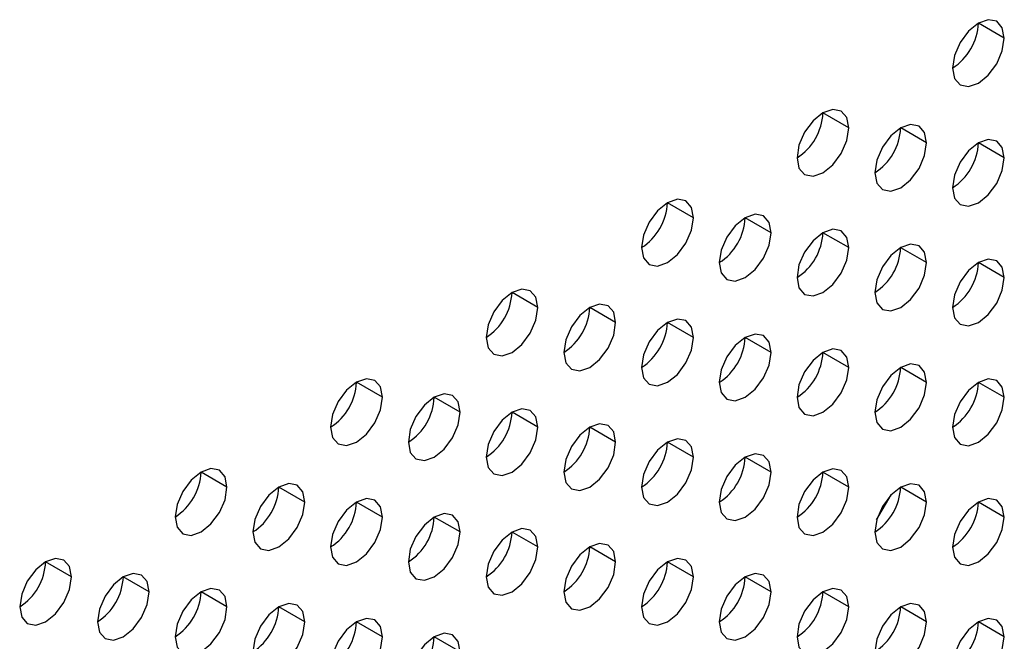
# Model space of a CAD drawing. Header units: millimetres. Extents: x 0 to 1118, y 0 to 864.
# Tile 329 of 397: x 986.01 to 988.7, y 707.5 to 709.2. Entities that reach past the tile are written whole.
import ezdxf

# ---------------------------------------------------------------- set-up
doc = ezdxf.new("R2010")
doc.units = ezdxf.units.MM

msp = doc.modelspace()

# ---------------------------------------------------------------- linework, layer by layer
at = {"color": 7, "linetype": 'Continuous', "lineweight": 25}
for p, q in [((988.6963, 709.1457), (988.6256, 709.1865)), ((988.272, 708.9008), (988.2013, 708.9416)), ((988.4842, 708.8599), (988.4135, 708.9008)), ((988.6963, 708.8191), (988.6256, 708.8599)), ((987.8478, 708.6559), (987.7771, 708.6967)), ((988.0599, 708.615), (987.9892, 708.6558)), ((988.272, 708.5742), (988.2013, 708.615)), ((988.4842, 708.5333), (988.4135, 708.5741)), ((988.6963, 708.4925), (988.6256, 708.5333)), ((987.4235, 708.4109), (987.3528, 708.4518)), ((987.6356, 708.3701), (987.5649, 708.4109)), ((987.8478, 708.3292), (987.7771, 708.3701)), ((988.0599, 708.2884), (987.9892, 708.3292)), ((988.272, 708.2476), (988.2013, 708.2884)), ((988.4842, 708.2067), (988.4135, 708.2475)), ((986.9992, 708.166), (986.9285, 708.2068)), ((988.6963, 708.1659), (988.6256, 708.2067)), ((987.2114, 708.1252), (987.1407, 708.166)), ((987.4235, 708.0843), (987.3528, 708.1251)), ((987.6356, 708.0435), (987.5649, 708.0843)), ((987.8478, 708.0026), (987.7771, 708.0434)), ((988.0599, 707.9618), (987.9892, 708.0026)), ((986.575, 707.9211), (986.5043, 707.9619)), ((988.272, 707.9209), (988.2013, 707.9618)), ((986.7871, 707.8802), (986.7164, 707.9211)), ((988.4842, 707.8801), (988.4135, 707.9209)), ((988.3479, 707.8319), (988.3871, 707.8998)), ((986.9992, 707.8394), (986.9285, 707.8802)), ((988.6963, 707.8392), (988.6256, 707.8801)), ((987.2114, 707.7986), (987.1407, 707.8394)), ((987.4235, 707.7577), (987.3528, 707.7985)), ((987.6356, 707.7169), (987.5649, 707.7577)), ((986.1507, 707.6762), (986.08, 707.717)), ((987.8478, 707.676), (987.7771, 707.7168)), ((986.3628, 707.6353), (986.2921, 707.6761)), ((988.0599, 707.6352), (987.9892, 707.676)), ((986.575, 707.5945), (986.5043, 707.6353)), ((988.272, 707.5943), (988.2013, 707.6351)), ((986.7871, 707.5536), (986.7164, 707.5945)), ((988.4842, 707.5535), (988.4135, 707.5943)), ((986.9992, 707.5128), (986.9285, 707.5536)), ((988.6963, 707.5126), (988.6256, 707.5534)), ((987.2114, 707.4719), (987.1407, 707.5128))]:
    msp.add_line(p, q, dxfattribs=at)
at = {"color": 7, "linetype": 'Continuous', "lineweight": 25, "flags": 128}
for points in [[(988.6963, 709.1457), (988.6909, 709.1738), (988.6756, 709.1915), (988.6526, 709.1959), (988.6256, 709.1865), (988.5985, 709.1647), (988.5756, 709.1338), (988.5603, 709.0984), (988.5549, 709.0641)], [(988.5549, 709.0641), (988.5603, 709.0359), (988.5756, 709.0183), (988.5985, 709.0138), (988.6256, 709.0232), (988.6526, 709.0451), (988.6756, 709.076), (988.6909, 709.1114), (988.6963, 709.1457)], [(988.272, 708.9008), (988.2667, 708.9289), (988.2513, 708.9466), (988.2284, 708.951), (988.2013, 708.9416), (988.1743, 708.9198), (988.1513, 708.8888), (988.136, 708.8535), (988.1306, 708.8191)], [(988.1306, 708.8191), (988.136, 708.791), (988.1513, 708.7734), (988.1743, 708.7689), (988.2013, 708.7783), (988.2284, 708.8001), (988.2513, 708.8311), (988.2667, 708.8664), (988.272, 708.9008)], [(988.4842, 708.8599), (988.4788, 708.8881), (988.4635, 708.9057), (988.4405, 708.9102), (988.4135, 708.9008), (988.3864, 708.8789), (988.3635, 708.848), (988.3481, 708.8127), (988.3427, 708.7783)], [(988.3427, 708.7783), (988.3481, 708.7502), (988.3635, 708.7325), (988.3864, 708.7281), (988.4135, 708.7375), (988.4405, 708.7593), (988.4635, 708.7902), (988.4788, 708.8256), (988.4842, 708.8599)], [(988.6963, 708.8191), (988.6909, 708.8472), (988.6756, 708.8649), (988.6526, 708.8693), (988.6256, 708.8599), (988.5985, 708.8381), (988.5756, 708.8071), (988.5603, 708.7718), (988.5549, 708.7374)], [(988.5549, 708.7374), (988.5603, 708.7093), (988.5756, 708.6917), (988.5985, 708.6872), (988.6256, 708.6966), (988.6526, 708.7185), (988.6756, 708.7494), (988.6909, 708.7847), (988.6963, 708.8191)], [(987.8478, 708.6559), (987.8424, 708.684), (987.8271, 708.7016), (987.8041, 708.7061), (987.7771, 708.6967), (987.75, 708.6749), (987.7271, 708.6439), (987.7117, 708.6086), (987.7063, 708.5742)], [(987.7063, 708.5742), (987.7117, 708.5461), (987.7271, 708.5284), (987.75, 708.524), (987.7771, 708.5334), (987.8041, 708.5552), (987.8271, 708.5862), (987.8424, 708.6215), (987.8478, 708.6559)], [(988.0599, 708.615), (988.0545, 708.6432), (988.0392, 708.6608), (988.0163, 708.6653), (987.9892, 708.6558), (987.9621, 708.634), (987.9392, 708.6031), (987.9239, 708.5677), (987.9185, 708.5334)], [(988.272, 708.5742), (988.2667, 708.6023), (988.2513, 708.6199), (988.2284, 708.6244), (988.2013, 708.615), (988.1743, 708.5932), (988.1513, 708.5622), (988.136, 708.5269), (988.1306, 708.4925)], [(987.9185, 708.5334), (987.9239, 708.5052), (987.9392, 708.4876), (987.9621, 708.4831), (987.9892, 708.4925), (988.0163, 708.5144), (988.0392, 708.5453), (988.0545, 708.5807), (988.0599, 708.615)], [(988.1306, 708.4925), (988.136, 708.4644), (988.1513, 708.4467), (988.1743, 708.4423), (988.2013, 708.4517), (988.2284, 708.4735), (988.2513, 708.5045), (988.2667, 708.5398), (988.272, 708.5742)], [(988.4842, 708.5333), (988.4788, 708.5615), (988.4635, 708.5791), (988.4405, 708.5836), (988.4135, 708.5742), (988.3864, 708.5523), (988.3635, 708.5214), (988.3481, 708.486), (988.3427, 708.4517)], [(988.6963, 708.4925), (988.6909, 708.5206), (988.6756, 708.5383), (988.6526, 708.5427), (988.6256, 708.5333), (988.5985, 708.5115), (988.5756, 708.4805), (988.5603, 708.4452), (988.5549, 708.4108)], [(988.3427, 708.4517), (988.3481, 708.4235), (988.3635, 708.4059), (988.3864, 708.4014), (988.4135, 708.4108), (988.4405, 708.4327), (988.4635, 708.4636), (988.4788, 708.499), (988.4842, 708.5333)], [(988.5549, 708.4108), (988.5603, 708.3827), (988.5756, 708.3651), (988.5985, 708.3606), (988.6256, 708.37), (988.6526, 708.3918), (988.6756, 708.4228), (988.6909, 708.4581), (988.6963, 708.4925)], [(987.4235, 708.4109), (987.4181, 708.4391), (987.4028, 708.4567), (987.3799, 708.4612), (987.3528, 708.4518), (987.3257, 708.4299), (987.3028, 708.399), (987.2875, 708.3637), (987.2821, 708.3293)], [(987.2821, 708.3293), (987.2875, 708.3012), (987.3028, 708.2835), (987.3257, 708.2791), (987.3528, 708.2885), (987.3799, 708.3103), (987.4028, 708.3412), (987.4181, 708.3766), (987.4235, 708.4109)], [(987.6356, 708.3701), (987.6303, 708.3982), (987.6149, 708.4159), (987.592, 708.4203), (987.5649, 708.4109), (987.5379, 708.3891), (987.5149, 708.3581), (987.4996, 708.3228), (987.4942, 708.2885)], [(987.8478, 708.3292), (987.8424, 708.3574), (987.8271, 708.375), (987.8041, 708.3795), (987.7771, 708.3701), (987.75, 708.3482), (987.7271, 708.3173), (987.7117, 708.282), (987.7063, 708.2476)], [(987.4942, 708.2885), (987.4996, 708.2603), (987.5149, 708.2427), (987.5379, 708.2382), (987.5649, 708.2476), (987.592, 708.2695), (987.6149, 708.3004), (987.6303, 708.3357), (987.6356, 708.3701)], [(987.7063, 708.2476), (987.7117, 708.2195), (987.7271, 708.2018), (987.75, 708.1974), (987.7771, 708.2068), (987.8041, 708.2286), (987.8271, 708.2596), (987.8424, 708.2949), (987.8478, 708.3292)], [(988.0599, 708.2884), (988.0545, 708.3165), (988.0392, 708.3342), (988.0163, 708.3386), (987.9892, 708.3292), (987.9621, 708.3074), (987.9392, 708.2765), (987.9239, 708.2411), (987.9185, 708.2068)], [(988.272, 708.2476), (988.2667, 708.2757), (988.2513, 708.2933), (988.2284, 708.2978), (988.2013, 708.2884), (988.1743, 708.2665), (988.1513, 708.2356), (988.136, 708.2003), (988.1306, 708.1659)], [(987.9185, 708.2068), (987.9239, 708.1786), (987.9392, 708.161), (987.9621, 708.1565), (987.9892, 708.1659), (988.0163, 708.1878), (988.0392, 708.2187), (988.0545, 708.254), (988.0599, 708.2884)], [(988.1306, 708.1659), (988.136, 708.1378), (988.1513, 708.1201), (988.1743, 708.1157), (988.2013, 708.1251), (988.2284, 708.1469), (988.2513, 708.1779), (988.2667, 708.2132), (988.272, 708.2476)], [(988.4842, 708.2067), (988.4788, 708.2348), (988.4635, 708.2525), (988.4405, 708.2569), (988.4135, 708.2475), (988.3864, 708.2257), (988.3635, 708.1948), (988.3481, 708.1594), (988.3427, 708.1251)], [(986.9992, 708.166), (986.9939, 708.1942), (986.9785, 708.2118), (986.9556, 708.2163), (986.9285, 708.2069), (986.9015, 708.185), (986.8785, 708.1541), (986.8632, 708.1187), (986.8578, 708.0844)], [(988.6963, 708.1659), (988.6909, 708.194), (988.6756, 708.2116), (988.6526, 708.2161), (988.6256, 708.2067), (988.5985, 708.1849), (988.5756, 708.1539), (988.5603, 708.1186), (988.5549, 708.0842)], [(988.3427, 708.1251), (988.3481, 708.0969), (988.3635, 708.0793), (988.3864, 708.0748), (988.4135, 708.0842), (988.4405, 708.1061), (988.4635, 708.137), (988.4788, 708.1723), (988.4842, 708.2067)], [(986.8578, 708.0844), (986.8632, 708.0562), (986.8785, 708.0386), (986.9015, 708.0341), (986.9285, 708.0435), (986.9556, 708.0654), (986.9785, 708.0963), (986.9939, 708.1317), (986.9992, 708.166)], [(987.2114, 708.1252), (987.206, 708.1533), (987.1907, 708.171), (987.1677, 708.1754), (987.1407, 708.166), (987.1136, 708.1442), (987.0907, 708.1132), (987.0753, 708.0779), (987.07, 708.0435)], [(988.5549, 708.0842), (988.5603, 708.0561), (988.5756, 708.0384), (988.5985, 708.034), (988.6256, 708.0434), (988.6526, 708.0652), (988.6756, 708.0962), (988.6909, 708.1315), (988.6963, 708.1659)], [(987.4235, 708.0843), (987.4181, 708.1125), (987.4028, 708.1301), (987.3799, 708.1346), (987.3528, 708.1252), (987.3257, 708.1033), (987.3028, 708.0724), (987.2875, 708.037), (987.2821, 708.0027)], [(987.07, 708.0435), (987.0753, 708.0154), (987.0907, 707.9977), (987.1136, 707.9933), (987.1407, 708.0027), (987.1677, 708.0245), (987.1907, 708.0555), (987.206, 708.0908), (987.2114, 708.1252)], [(987.2821, 708.0027), (987.2875, 707.9745), (987.3028, 707.9569), (987.3257, 707.9524), (987.3528, 707.9618), (987.3799, 707.9837), (987.4028, 708.0146), (987.4181, 708.05), (987.4235, 708.0843)], [(987.6356, 708.0435), (987.6303, 708.0716), (987.6149, 708.0893), (987.592, 708.0937), (987.5649, 708.0843), (987.5379, 708.0625), (987.5149, 708.0315), (987.4996, 707.9962), (987.4942, 707.9618)], [(987.4942, 707.9618), (987.4996, 707.9337), (987.5149, 707.9161), (987.5379, 707.9116), (987.5649, 707.921), (987.592, 707.9428), (987.6149, 707.9738), (987.6303, 708.0091), (987.6356, 708.0435)], [(987.8478, 708.0026), (987.8424, 708.0308), (987.8271, 708.0484), (987.8041, 708.0529), (987.7771, 708.0435), (987.75, 708.0216), (987.7271, 707.9907), (987.7117, 707.9553), (987.7063, 707.921)], [(987.7063, 707.921), (987.7117, 707.8928), (987.7271, 707.8752), (987.75, 707.8707), (987.7771, 707.8802), (987.8041, 707.902), (987.8271, 707.9329), (987.8424, 707.9683), (987.8478, 708.0026)], [(988.0599, 707.9618), (988.0545, 707.9899), (988.0392, 708.0076), (988.0163, 708.012), (987.9892, 708.0026), (987.9621, 707.9808), (987.9392, 707.9498), (987.9239, 707.9145), (987.9185, 707.8801)], [(986.575, 707.9211), (986.5696, 707.9492), (986.5543, 707.9669), (986.5313, 707.9713), (986.5043, 707.9619), (986.4772, 707.9401), (986.4543, 707.9091), (986.4389, 707.8738), (986.4336, 707.8395)], [(987.9185, 707.8801), (987.9239, 707.852), (987.9392, 707.8344), (987.9621, 707.8299), (987.9892, 707.8393), (988.0163, 707.8611), (988.0392, 707.8921), (988.0545, 707.9274), (988.0599, 707.9618)], [(988.272, 707.9209), (988.2667, 707.9491), (988.2513, 707.9667), (988.2284, 707.9712), (988.2013, 707.9618), (988.1743, 707.9399), (988.1513, 707.909), (988.136, 707.8736), (988.1306, 707.8393)], [(986.4336, 707.8395), (986.4389, 707.8113), (986.4543, 707.7937), (986.4772, 707.7892), (986.5043, 707.7986), (986.5313, 707.8205), (986.5543, 707.8514), (986.5696, 707.8867), (986.575, 707.9211)], [(986.7871, 707.8802), (986.7817, 707.9084), (986.7664, 707.926), (986.7435, 707.9305), (986.7164, 707.9211), (986.6893, 707.8992), (986.6664, 707.8683), (986.6511, 707.833), (986.6457, 707.7986)], [(988.1306, 707.8393), (988.136, 707.8112), (988.1513, 707.7935), (988.1743, 707.7891), (988.2013, 707.7985), (988.2284, 707.8203), (988.2513, 707.8512), (988.2667, 707.8866), (988.272, 707.9209)], [(988.4842, 707.8801), (988.4788, 707.9082), (988.4635, 707.9259), (988.4405, 707.9303), (988.4135, 707.9209), (988.3864, 707.8991), (988.3635, 707.8681), (988.3481, 707.8328), (988.3427, 707.7984)], [(986.6457, 707.7986), (986.6511, 707.7705), (986.6664, 707.7528), (986.6893, 707.7484), (986.7164, 707.7578), (986.7435, 707.7796), (986.7664, 707.8106), (986.7817, 707.8459), (986.7871, 707.8802)], [(986.9992, 707.8394), (986.9939, 707.8675), (986.9785, 707.8852), (986.9556, 707.8896), (986.9285, 707.8802), (986.9015, 707.8584), (986.8785, 707.8275), (986.8632, 707.7921), (986.8578, 707.7578)], [(988.3427, 707.7984), (988.3481, 707.7703), (988.3635, 707.7527), (988.3864, 707.7482), (988.4135, 707.7576), (988.4405, 707.7795), (988.4635, 707.8104), (988.4788, 707.8457), (988.4842, 707.8801)], [(988.6963, 707.8392), (988.6909, 707.8674), (988.6756, 707.885), (988.6526, 707.8895), (988.6256, 707.8801), (988.5985, 707.8582), (988.5756, 707.8273), (988.5603, 707.792), (988.5549, 707.7576)], [(986.8578, 707.7578), (986.8632, 707.7296), (986.8785, 707.712), (986.9015, 707.7075), (986.9285, 707.7169), (986.9556, 707.7388), (986.9785, 707.7697), (986.9939, 707.805), (986.9992, 707.8394)], [(987.2114, 707.7986), (987.206, 707.8267), (987.1907, 707.8443), (987.1677, 707.8488), (987.1407, 707.8394), (987.1136, 707.8176), (987.0907, 707.7866), (987.0753, 707.7513), (987.07, 707.7169)], [(988.5549, 707.7576), (988.5603, 707.7295), (988.5756, 707.7118), (988.5985, 707.7074), (988.6256, 707.7168), (988.6526, 707.7386), (988.6756, 707.7695), (988.6909, 707.8049), (988.6963, 707.8392)], [(987.07, 707.7169), (987.0753, 707.6888), (987.0907, 707.6711), (987.1136, 707.6667), (987.1407, 707.6761), (987.1677, 707.6979), (987.1907, 707.7289), (987.206, 707.7642), (987.2114, 707.7986)], [(987.4235, 707.7577), (987.4181, 707.7858), (987.4028, 707.8035), (987.3799, 707.8079), (987.3528, 707.7985), (987.3257, 707.7767), (987.3028, 707.7458), (987.2875, 707.7104), (987.2821, 707.6761)], [(987.2821, 707.6761), (987.2875, 707.6479), (987.3028, 707.6303), (987.3257, 707.6258), (987.3528, 707.6352), (987.3799, 707.6571), (987.4028, 707.688), (987.4181, 707.7234), (987.4235, 707.7577)], [(987.6356, 707.7169), (987.6303, 707.745), (987.6149, 707.7626), (987.592, 707.7671), (987.5649, 707.7577), (987.5379, 707.7359), (987.5149, 707.7049), (987.4996, 707.6696), (987.4942, 707.6352)], [(986.1507, 707.6762), (986.1453, 707.7043), (986.13, 707.722), (986.1071, 707.7264), (986.08, 707.717), (986.0529, 707.6952), (986.03, 707.6642), (986.0147, 707.6289), (986.0093, 707.5945)], [(987.4942, 707.6352), (987.4996, 707.6071), (987.5149, 707.5894), (987.5379, 707.585), (987.5649, 707.5944), (987.592, 707.6162), (987.6149, 707.6472), (987.6303, 707.6825), (987.6356, 707.7169)], [(987.8478, 707.676), (987.8424, 707.7042), (987.8271, 707.7218), (987.8041, 707.7263), (987.7771, 707.7168), (987.75, 707.695), (987.7271, 707.6641), (987.7117, 707.6287), (987.7063, 707.5944)], [(986.3628, 707.6353), (986.3575, 707.6635), (986.3421, 707.6811), (986.3192, 707.6856), (986.2921, 707.6762), (986.2651, 707.6543), (986.2421, 707.6234), (986.2268, 707.588), (986.2214, 707.5537)], [(988.0599, 707.6352), (988.0545, 707.6633), (988.0392, 707.6809), (988.0163, 707.6854), (987.9892, 707.676), (987.9621, 707.6542), (987.9392, 707.6232), (987.9239, 707.5879), (987.9185, 707.5535)], [(986.0093, 707.5945), (986.0147, 707.5664), (986.03, 707.5487), (986.0529, 707.5443), (986.08, 707.5537), (986.1071, 707.5755), (986.13, 707.6065), (986.1453, 707.6418), (986.1507, 707.6762)], [(987.7063, 707.5944), (987.7117, 707.5662), (987.7271, 707.5486), (987.75, 707.5441), (987.7771, 707.5535), (987.8041, 707.5754), (987.8271, 707.6063), (987.8424, 707.6417), (987.8478, 707.676)], [(986.2214, 707.5537), (986.2268, 707.5255), (986.2421, 707.5079), (986.2651, 707.5034), (986.2921, 707.5129), (986.3192, 707.5347), (986.3421, 707.5656), (986.3575, 707.601), (986.3628, 707.6353)], [(986.575, 707.5945), (986.5696, 707.6226), (986.5543, 707.6403), (986.5313, 707.6447), (986.5043, 707.6353), (986.4772, 707.6135), (986.4543, 707.5825), (986.4389, 707.5472), (986.4336, 707.5128)], [(987.9185, 707.5535), (987.9239, 707.5254), (987.9392, 707.5077), (987.9621, 707.5033), (987.9892, 707.5127), (988.0163, 707.5345), (988.0392, 707.5655), (988.0545, 707.6008), (988.0599, 707.6352)], [(988.272, 707.5943), (988.2667, 707.6225), (988.2513, 707.6401), (988.2284, 707.6446), (988.2013, 707.6352), (988.1743, 707.6133), (988.1513, 707.5824), (988.136, 707.547), (988.1306, 707.5127)], [(986.7871, 707.5536), (986.7817, 707.5818), (986.7664, 707.5994), (986.7435, 707.6039), (986.7164, 707.5945), (986.6893, 707.5726), (986.6664, 707.5417), (986.6511, 707.5063), (986.6457, 707.472)], [(988.4842, 707.5535), (988.4788, 707.5816), (988.4635, 707.5993), (988.4405, 707.6037), (988.4135, 707.5943), (988.3864, 707.5725), (988.3635, 707.5415), (988.3481, 707.5062), (988.3427, 707.4718)], [(986.4336, 707.5128), (986.4389, 707.4847), (986.4543, 707.4671), (986.4772, 707.4626), (986.5043, 707.472), (986.5313, 707.4938), (986.5543, 707.5248), (986.5696, 707.5601), (986.575, 707.5945)], [(988.1306, 707.5127), (988.136, 707.4845), (988.1513, 707.4669), (988.1743, 707.4624), (988.2013, 707.4718), (988.2284, 707.4937), (988.2513, 707.5246), (988.2667, 707.56), (988.272, 707.5943)], [(986.6457, 707.472), (986.6511, 707.4438), (986.6664, 707.4262), (986.6893, 707.4218), (986.7164, 707.4312), (986.7435, 707.453), (986.7664, 707.4839), (986.7817, 707.5193), (986.7871, 707.5536)], [(986.9992, 707.5128), (986.9939, 707.5409), (986.9785, 707.5586), (986.9556, 707.563), (986.9285, 707.5536), (986.9015, 707.5318), (986.8785, 707.5008), (986.8632, 707.4655), (986.8578, 707.4311)], [(988.3427, 707.4718), (988.3481, 707.4437), (988.3635, 707.426), (988.3864, 707.4216), (988.4135, 707.431), (988.4405, 707.4528), (988.4635, 707.4838), (988.4788, 707.5191), (988.4842, 707.5535)], [(988.6963, 707.5126), (988.6909, 707.5408), (988.6756, 707.5584), (988.6526, 707.5629), (988.6256, 707.5535), (988.5985, 707.5316), (988.5756, 707.5007), (988.5603, 707.4653), (988.5549, 707.431)], [(987.2114, 707.4719), (987.206, 707.5001), (987.1907, 707.5177), (987.1677, 707.5222), (987.1407, 707.5128), (987.1136, 707.4909), (987.0907, 707.46), (987.0753, 707.4247), (987.07, 707.3903)], [(986.8578, 707.4311), (986.8632, 707.403), (986.8785, 707.3854), (986.9015, 707.3809), (986.9285, 707.3903), (986.9556, 707.4121), (986.9785, 707.4431), (986.9939, 707.4784), (986.9992, 707.5128)], [(988.5549, 707.431), (988.5603, 707.4028), (988.5756, 707.3852), (988.5985, 707.3807), (988.6256, 707.3902), (988.6526, 707.412), (988.6756, 707.4429), (988.6909, 707.4783), (988.6963, 707.5126)]]:
    msp.add_lwpolyline(points, dxfattribs=at)
at = {"color": 7, "linetype": 'Continuous', "lineweight": 25}
for centre in [(988.4721, 709.1935), (988.0478, 708.9486), (988.2599, 708.9077), (988.4721, 708.8669), (987.6235, 708.7037), (987.8357, 708.6628), (988.0478, 708.622), (988.2599, 708.5811), (988.4721, 708.5403), (987.1993, 708.4587), (987.4114, 708.4179), (987.6235, 708.3771), (987.8357, 708.3362), (988.0478, 708.2954), (988.2599, 708.2545), (986.775, 708.2138), (988.4721, 708.2137), (986.9871, 708.173), (987.1993, 708.1321), (987.4114, 708.0913), (987.6235, 708.0504), (987.8357, 708.0096), (986.3507, 707.9689), (988.0478, 707.9687), (986.5629, 707.9281), (988.2599, 707.9279), (986.775, 707.8872), (988.4721, 707.887), (986.9871, 707.8464), (987.1993, 707.8055), (987.4114, 707.7647), (985.9265, 707.724), (987.6235, 707.7238), (986.1386, 707.6831), (987.8357, 707.683), (986.3507, 707.6423), (988.0478, 707.6421), (986.5629, 707.6014), (988.2599, 707.6013), (986.775, 707.5606), (988.4721, 707.5604), (986.9871, 707.5197)]:
    msp.add_arc(centre, 0.1537, 302.6055, 357.3945, dxfattribs=at)

doc.saveas('drawing.dxf')
